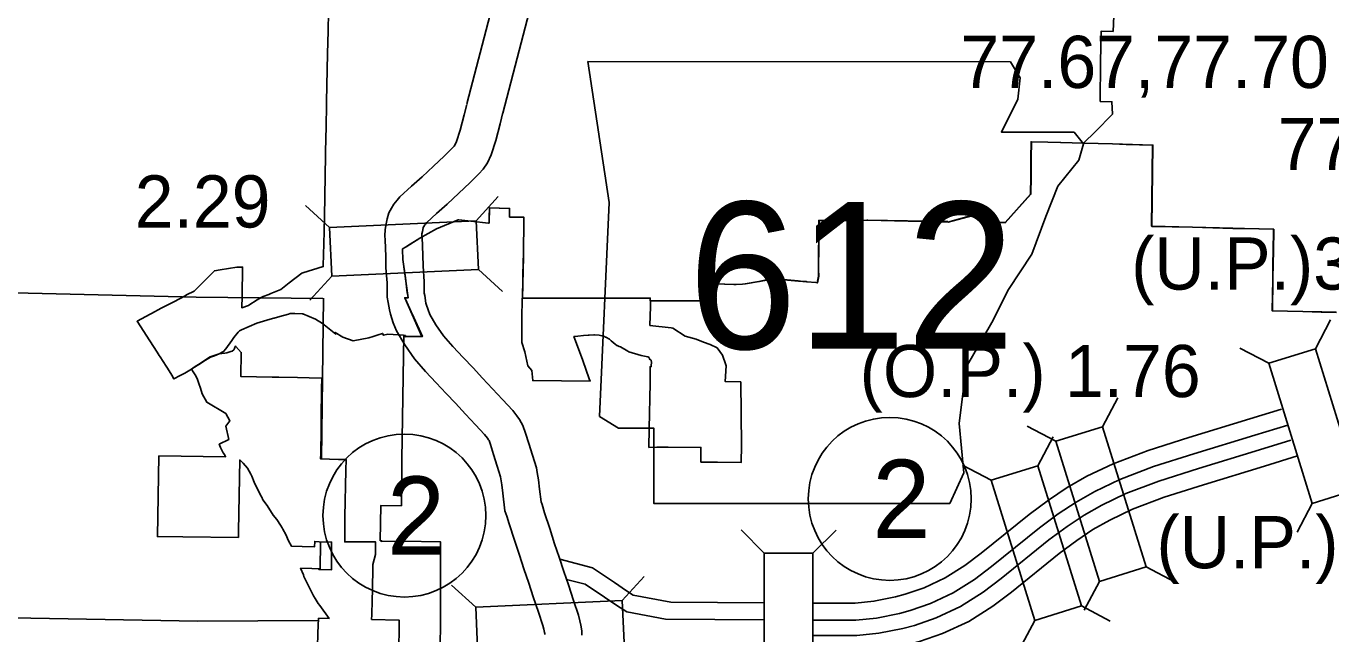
# Model space of a CAD drawing. Extents: x 77230 to 630905, y 790554 to 1662844.
# Drawn here: x 218427 to 239569, y 1539022 to 1548866 of the extents above; entities that cross this region are included whole.
import ezdxf

# ---------------------------------------------------------------- set-up
doc = ezdxf.new("R2010")
doc.units = 0
for name, color, linetype in [('Level 12', 7, 'Continuous'), ('Level 16', 7, 'Continuous'), ('Level 19', 7, 'Continuous'), ('Level 22', 7, 'Continuous'), ('Level 24', 7, 'Continuous'), ('Level 32', 7, 'Continuous'), ('Level 33', 7, 'Continuous')]:
    doc.layers.add(name, color=color, linetype=linetype)

msp = doc.modelspace()

# ---------------------------------------------------------------- linework, layer by layer
at = {"layer": 'Level 12'}
for points in [[(220614, 1544295), (220636, 1544306), (220818, 1544401), (221005, 1544498), (221026, 1544511), (221152, 1544575), (221326, 1544749), (221478, 1544903), (221570, 1544917), (221841, 1544960), (221904, 1544962), (221934, 1544964), (221926, 1544492), (221922, 1544305), (222032, 1544343), (222035, 1544345), (222172, 1544431), (222236, 1544472), (222267, 1544485), (222359, 1544521), (222393, 1544533), (222553, 1544598), (222691, 1544706), (222894, 1544866), (222912, 1544871), (223243, 1544970), (223248, 1545179), (223251, 1545327), (223260, 1545783), (223286, 1547100), (223288, 1547182), (223297, 1547643), (223312, 1548417), (223320, 1548787), (223326, 1549091)], [(236054, 1549035), (236039, 1548781), (235846, 1548782), (235838, 1548283), (235832, 1547646), (236021, 1547640), (236030, 1547438), (235756, 1547161), (235560, 1546971), (235190, 1546981), (234980, 1546986), (234712, 1546993), (234709, 1546732), (234709, 1546722), (234706, 1546430), (234703, 1546145), (234289, 1545684), (234041, 1545688), (234035, 1545751), (234037, 1545876), (233748, 1545797), (233361, 1545692), (233361, 1545699), (232063, 1545724), (232048, 1545724), (231626, 1545716), (231568, 1545714), (231485, 1545715), (231401, 1545716), (231318, 1545716), (231271, 1545719), (231265, 1544922), (231269, 1544816), (231246, 1544709), (231221, 1544714), (231077, 1544726)], [(236054, 1549035), (236039, 1548781), (235846, 1548782), (235838, 1548283), (235832, 1547646), (236021, 1547640), (236030, 1547438), (235756, 1547161), (235560, 1546971)], [(239659, 1544230), (239558, 1544232), (239426, 1544235), (239411, 1544235), (239116, 1544241), (238621, 1544252), (238630, 1544760), (238634, 1545033), (238637, 1545210), (238643, 1545577), (238168, 1545586), (237982, 1545590), (237329, 1545607), (236666, 1545623), (236684, 1546938), (236250, 1546951), (236032, 1546958), (235566, 1546969), (235565, 1546969), (235194, 1546979), (234984, 1546984), (234716, 1546991), (234714, 1546729), (234713, 1546720), (234710, 1546428), (234707, 1546143), (234293, 1545681), (234045, 1545686), (234039, 1545748), (234041, 1545873), (233752, 1545795), (233365, 1545693), (232068, 1545722), (232052, 1545722), (231630, 1545714), (231572, 1545712), (231489, 1545713), (231405, 1545713), (231322, 1545714), (231275, 1545717), (231269, 1544920), (231273, 1544814), (231250, 1544707), (231225, 1544712), (231077, 1544725), (231015, 1544730), (230942, 1544737), (230765, 1544753), (230707, 1544757), (230645, 1544761), (230527, 1544759), (230428, 1544753), (230306, 1544727), (230083, 1544690), (230037, 1544684), (229931, 1544680), (229898, 1544679), (229750, 1544684), (229609, 1544690), (229590, 1544412), (229444, 1544414), (229416, 1544414), (229377, 1544414), (229359, 1544414), (228873, 1544415), (228544, 1544416), (228543, 1544356), (228543, 1544346), (228542, 1544324), (228536, 1544017), (228880, 1543977), (228904, 1543974), (229104, 1543843), (229285, 1543796), (229404, 1543749), (229511, 1543707), (229625, 1543657)], [(235560, 1546971), (236028, 1546960)], [(236028, 1546960), (236679, 1546940)], [(236679, 1546940), (236661, 1545625)], [(231077, 1544726), (231068, 1544727), (231011, 1544732), (230938, 1544739), (230761, 1544755), (230702, 1544759), (230641, 1544763), (230523, 1544761), (230424, 1544755), (230302, 1544730), (230079, 1544692), (230033, 1544687), (229927, 1544682), (229894, 1544681), (229746, 1544687), (229608, 1544692), (229609, 1544690), (229600, 1544550), (229590, 1544412), (229372, 1544415), (229355, 1544416), (228869, 1544417), (228540, 1544418), (228541, 1544461), (228120, 1544462), (228060, 1544462), (227893, 1544462), (227875, 1544462), (227668, 1544462), (227652, 1544462), (227233, 1544462), (227216, 1544462), (226485, 1544462), (226475, 1544462), (226469, 1544462), (226484, 1545127), (226494, 1545771), (226262, 1545772), (226261, 1545914), (225933, 1545920), (225929, 1545675), (225919, 1545676), (225635, 1545708), (225485, 1545725), (225429, 1545728), (225075, 1545585), (224806, 1545431), (224583, 1545293), (224524, 1545256), (224524, 1545246), (224531, 1545085), (224618, 1544465), (224614, 1544465), (224561, 1544466), (224840, 1543840), (224569, 1543837), (224569, 1543856), (224542, 1543858), (224288, 1543876), (224219, 1543860), (224203, 1543889), (224132, 1543867), (224053, 1543838), (223982, 1543818), (223982, 1543818), (223727, 1543769), (223561, 1543829), (223436, 1543906), (223446, 1543895), (223446, 1543879), (223365, 1543942), (223227, 1544048), (223116, 1544118), (222911, 1544204), (222899, 1544206), (222779, 1544209), (222724, 1544209), (222706, 1544210), (222680, 1544202), (222539, 1544162), (222448, 1544136), (222439, 1544134), (222383, 1544118), (222164, 1544055), (221916, 1543948), (221885, 1543929), (221861, 1543907), (221791, 1543824), (221759, 1543772), (221664, 1543641), (221627, 1543594), (221553, 1543560), (221475, 1543530), (221412, 1543508), (221301, 1543439), (221263, 1543412), (221152, 1543343), (221105, 1543311), (220999, 1543246), (220923, 1543208), (220822, 1543152), (220788, 1543210), (220716, 1543324), (220694, 1543359), (220600, 1543508), (220584, 1543533), (220549, 1543585), (220431, 1543768), (220226, 1544087), (220435, 1544202), (220457, 1544213), (220614, 1544295)], [(229625, 1543657), (229713, 1543538), (229767, 1543379), (229772, 1543363), (229754, 1543111), (230007, 1543104), (230017, 1542072), (230012, 1541796), (229628, 1541802), (229382, 1541805), (229361, 1541805), (229361, 1542041), (228830, 1542044), (228729, 1542044), (228647, 1542045), (228519, 1542042), (228525, 1542347), (228538, 1543085), (228538, 1543106), (228537, 1543350), (228553, 1543350), (228555, 1543369), (228560, 1543419), (228553, 1543453), (228539, 1543468), (228526, 1543473), (228522, 1543498), (228500, 1543507), (228391, 1543532), (228193, 1543589), (228178, 1543599), (228060, 1543670), (228057, 1543670), (228034, 1543675), (228002, 1543691), (227998, 1543693), (227973, 1543713), (227906, 1543770), (227891, 1543782), (227878, 1543793), (227818, 1543829), (227817, 1543830), (227801, 1543836), (227758, 1543852), (227711, 1543858), (227638, 1543866), (227628, 1543867), (227549, 1543861), (227534, 1543860), (227458, 1543853), (227457, 1543853), (227366, 1543844), (227304, 1543836), (227313, 1543811), (227447, 1543448), (227552, 1543153), (227566, 1543115), (226636, 1543124), (226624, 1543290), (226554, 1543363), (226510, 1543590), (226458, 1543740), (226457, 1544127), (226466, 1544461), (226468, 1544461), (226484, 1544461), (226485, 1544461), (226485, 1544462), (226469, 1544462), (226469, 1544462), (226483, 1545092), (226483, 1545096), (226484, 1545127), (226494, 1545771), (226485, 1545771), (226262, 1545772), (226262, 1545777), (226261, 1545914), (226251, 1545914), (225933, 1545920), (225932, 1545773), (225929, 1545675), (225919, 1545676), (225635, 1545708), (225485, 1545725), (225441, 1545727), (225429, 1545728), (225075, 1545585), (224806, 1545431), (224608, 1545305), (224583, 1545293), (224524, 1545256), (224524, 1545246), (224531, 1545085), (224573, 1544789), (224603, 1544547), (224611, 1544503), (224618, 1544465), (224614, 1544465), (224593, 1544465)], [(236661, 1545625), (237325, 1545609)], [(237325, 1545609), (237978, 1545592)], [(237978, 1545592), (238164, 1545588)], [(238164, 1545588), (238639, 1545579)], [(238639, 1545579), (238633, 1545212)], [(238633, 1545212), (238630, 1545036)], [(238630, 1545036), (238626, 1544763)], [(238626, 1544763), (238617, 1544254)], [(224593, 1544465), (224567, 1544465), (224567, 1544464), (224565, 1544464), (224596, 1544396), (224666, 1544240), (224708, 1544148), (224848, 1543838), (224573, 1543835), (224573, 1543854), (224546, 1543856), (224516, 1541854), (224515, 1541588), (224508, 1541098), (224175, 1541104), (224165, 1540531), (224188, 1540531), (224188, 1540517), (224519, 1540524), (225142, 1540512), (225144, 1539216), (225134, 1538797)], [(238617, 1544254), (239112, 1544244)], [(239112, 1544244), (239407, 1544238)], [(239407, 1544238), (239422, 1544237)], [(239422, 1544237), (239554, 1544234)], [(239554, 1544234), (239655, 1544232)], [(224469, 1538817), (224471, 1539090), (224474, 1539233), (224473, 1539244), (224024, 1539255), (224029, 1539328), (224035, 1539568), (224036, 1539605), (224038, 1539700), (224047, 1540144), (224088, 1540309), (224088, 1540514), (223589, 1540512), (223589, 1540547), (223594, 1540917), (223610, 1541676), (223614, 1541845), (223489, 1541848), (223199, 1541855), (223200, 1541937), (223206, 1542348), (223206, 1542392), (223210, 1542674), (223213, 1542834), (223215, 1542989), (223215, 1543003), (223217, 1543152), (223217, 1543166), (223012, 1543170), (222827, 1543173), (222520, 1543179), (222414, 1543181), (221906, 1543191), (221914, 1543581), (221825, 1543675), (221812, 1543681), (221809, 1543659), (221802, 1543646), (221791, 1543624), (221764, 1543601), (221745, 1543595), (221712, 1543583), (221680, 1543575), (221647, 1543569), (221557, 1543558), (221479, 1543528), (221416, 1543506), (221305, 1543437), (221267, 1543410), (221156, 1543341), (221109, 1543309), (221136, 1543269), (221176, 1543202), (221206, 1543140), (221228, 1543079), (221255, 1543000), (221279, 1542908), (221353, 1542774), (221663, 1542591), (221729, 1542475), (221663, 1542387), (221714, 1542173), (221556, 1542094), (221579, 1542040), (221604, 1541986), (221620, 1541955), (221642, 1541927), (221649, 1541915), (221659, 1541891), (220578, 1541905), (220555, 1540599), (220966, 1540595), (221868, 1540585), (221869, 1540684), (221888, 1541839), (221943, 1541788), (222016, 1541705), (222070, 1541608)], [(222070, 1541608), (222075, 1541598), (222085, 1541576), (222122, 1541477), (222230, 1541260), (222244, 1541238), (222264, 1541195), (222332, 1541101), (222431, 1540945), (222490, 1540872), (222548, 1540783), (222575, 1540737), (222585, 1540717), (222633, 1540632), (222681, 1540531), (222726, 1540445), (222900, 1540439), (223101, 1540433), (223105, 1540519), (223178, 1540513), (223376, 1540508), (223373, 1540058), (223172, 1540063), (223172, 1540077), (223059, 1540080), (222874, 1540085), (222920, 1539977), (222927, 1539952), (222954, 1539900), (222984, 1539830), (223015, 1539777), (223086, 1539638), (223113, 1539595), (223159, 1539515), (223186, 1539482), (223335, 1539273), (223165, 1539276), (223154, 1539034), (223134, 1538129)]]:
    msp.add_lwpolyline(points, dxfattribs=at)
at = {"layer": 'Level 16'}
for points in [[(208757, 1544711), (212731, 1544681), (218000, 1544554), (221183, 1544476)], [(221183, 1544476), (223234, 1544455)], [(223248, 1544459), (223215, 1541853)], [(223197, 1540511), (223191, 1540064)], [(196680, 1539648), (202026, 1539540), (207319, 1539479), (212607, 1539409), (217901, 1539286), (221211, 1539227)], [(221211, 1539227), (223155, 1539241)]]:
    msp.add_lwpolyline(points, dxfattribs=at)
at = {"layer": 'Level 19'}
for p, q in [((223345, 1545606), (222955, 1545963)), ((225719, 1545714), (226075, 1546104)), ((225755, 1544923), (226144, 1544567)), ((223381, 1544815), (223025, 1544425)), ((239319, 1543640), (239565, 1544108)), ((238562, 1543405), (238095, 1543651)), ((235870, 1542376), (236116, 1542843)), ((235114, 1542141), (234647, 1542386)), ((234822, 1541744), (235068, 1542211)), ((234066, 1541509), (233598, 1541754)), ((239267, 1541136), (239022, 1540669)), ((230385, 1540331), (230012, 1540705)), ((231177, 1540331), (231550, 1540704)), ((236575, 1540107), (237043, 1539861)), ((225712, 1539455), (225322, 1539811)), ((228085, 1539562), (228441, 1539952)), ((235819, 1539872), (235573, 1539404)), ((235527, 1539475), (235994, 1539229)), ((234771, 1539240), (234525, 1538772))]:
    msp.add_line(p, q, dxfattribs=at)
for points in [[(225719, 1545714), (223345, 1545606), (223381, 1544815), (225755, 1544923)], [(238562, 1543405), (239267, 1541136), (240024, 1541371), (239319, 1543640)], [(235114, 1542141), (235819, 1539872), (236575, 1540107), (235870, 1542376)], [(234066, 1541509), (234771, 1539240), (235527, 1539475), (234822, 1541744)], [(230385, 1540331), (230384, 1537955), (231176, 1537955), (231177, 1540331)], [(228085, 1539562), (225712, 1539455), (225748, 1538663), (228121, 1538771)]]:
    msp.add_lwpolyline(points, close=True, dxfattribs=at)
at = {"layer": 'Level 22'}
for points in [[(225568, 1547607), (226131, 1549764)], [(226149, 1547455), (226712, 1549616)], [(225566, 1547597), (225527, 1547427), (225462, 1547183), (225401, 1546995), (225380, 1546946), (225364, 1546924), (225332, 1546890), (225201, 1546759), (225027, 1546598), (224844, 1546427), (224673, 1546273), (224485, 1546101), (224438, 1546045), (224386, 1545983), (224350, 1545916), (224305, 1545839), (224279, 1545745), (224260, 1545662), (224244, 1545574), (224238, 1545469), (224243, 1545406), (224255, 1545136), (224258, 1544953), (224276, 1544709), (224277, 1544474), (224296, 1544390), (224314, 1544272), (224330, 1544200), (224376, 1544062), (224430, 1543930), (224561, 1543703), (224718, 1543478), (224899, 1543271), (225073, 1543088), (225231, 1542918), (225382, 1542757), (225545, 1542581), (225708, 1542409), (225853, 1542253), (225901, 1542190), (225922, 1542163), (225928, 1542152), (225950, 1542089), (225999, 1541925), (226060, 1541736), (226113, 1541566), (226119, 1541532), (226136, 1541435), (226151, 1541299), (226182, 1541017), (226217, 1540929), (226252, 1540805), (226342, 1540542), (226420, 1540295), (226493, 1540077), (226572, 1539842), (226644, 1539623), (226729, 1539372), (226801, 1539159), (226816, 1539098), (226829, 1539043), (226831, 1539029), (226830, 1539010)], [(226151, 1547465), (226110, 1547283), (226037, 1547014), (225963, 1546782), (225905, 1546650), (225833, 1546547), (225765, 1546473), (225617, 1546326), (225436, 1546159), (225249, 1545984), (225076, 1545829), (224918, 1545684), (224897, 1545659), (224885, 1545645), (224873, 1545623), (224863, 1545605), (224861, 1545599), (224848, 1545541), (224841, 1545501), (224839, 1545477), (224842, 1545445), (224855, 1545154), (224858, 1544980), (224876, 1544732), (224877, 1544543), (224886, 1544502), (224904, 1544381), (224909, 1544360), (224939, 1544271), (224970, 1544194), (225068, 1544025), (225191, 1543848), (225343, 1543675), (225510, 1543499), (225669, 1543329), (225821, 1543166), (225983, 1542991), (226145, 1542820), (226313, 1542640), (226377, 1542555), (226424, 1542495), (226478, 1542398), (226521, 1542273), (226572, 1542104), (226632, 1541917), (226696, 1541711), (226710, 1541637), (226730, 1541519), (226747, 1541366), (226770, 1541163), (226787, 1541120), (226825, 1540983), (226912, 1540730), (226991, 1540481), (227062, 1540267), (227141, 1540031), (227213, 1539814), (227298, 1539564), (227379, 1539325), (227400, 1539234), (227416, 1539165), (227434, 1539072), (227431, 1539003)], [(231176, 1539521), (231624, 1539519), (231858, 1539519), (232164, 1539550), (232515, 1539622), (232670, 1539663), (232977, 1539769), (233317, 1539928), (233637, 1540128), (233901, 1540330), (234678, 1540958), (234992, 1541190), (235295, 1541392), (235615, 1541574), (236039, 1541778), (236607, 1541991), (237266, 1542201), (238256, 1542505), (238766, 1542661)], [(231176, 1539246), (231624, 1539244), (231872, 1539244), (232206, 1539278), (232577, 1539354), (232750, 1539399), (233080, 1539514), (233449, 1539686), (233793, 1539902), (234071, 1540113), (234846, 1540741), (235149, 1540965), (235439, 1541158), (235742, 1541330), (236148, 1541525), (236697, 1541731), (237348, 1541938), (238337, 1542242), (238869, 1542405)], [(231176, 1538996), (231623, 1538994), (231885, 1538994), (232244, 1539031), (232634, 1539110), (232823, 1539160), (233174, 1539282), (233568, 1539466), (233936, 1539696), (234225, 1539917), (234999, 1540543), (235293, 1540761), (235570, 1540944), (235859, 1541108), (236246, 1541295), (236779, 1541495), (237423, 1541699), (238410, 1542003), (238919, 1542159)], [(231179, 1538721), (231623, 1538719), (231899, 1538719), (232285, 1538758), (232697, 1538842), (232903, 1538897), (233278, 1539027), (233700, 1539224), (234093, 1539470), (234395, 1539700), (235168, 1540326), (235451, 1540535), (235714, 1540710), (235986, 1540865), (236354, 1541042), (236869, 1541235), (237505, 1541437), (238491, 1541740), (239027, 1541904)], [(227075, 1540230), (227603, 1540091), (227959, 1539856), (228156, 1539720), (228266, 1539651), (228876, 1539534)], [(227183, 1539905), (227484, 1539825), (227799, 1539618), (227999, 1539480), (228160, 1539380), (228785, 1539259)], [(228876, 1539534), (230384, 1539526)], [(228785, 1539259), (230384, 1539251)]]:
    msp.add_lwpolyline(points, dxfattribs=at)
at = {"layer": 'Level 24'}
msp.add_lwpolyline([(227530, 1548292), (227872, 1546008), (227720, 1542544), (228025, 1542354), (228596, 1542354), (228596, 1541136), (233392, 1541136), (233620, 1541631), (233544, 1542430), (233658, 1543344), (234077, 1544067), (234343, 1544600), (234724, 1545171), (234952, 1545780), (235143, 1546275), (235485, 1546693), (235562, 1546960), (235409, 1547150), (234229, 1547150), (234496, 1547683), (234534, 1548026), (234376, 1548289)], close=True, dxfattribs=at)
at = {"layer": 'Level 33'}
for centre in [(232421, 1541209), (224557, 1540939)]:
    msp.add_circle(centre, 1320, dxfattribs=at)

# ---------------------------------------------------------------- texts
at = {"layer": 'Level 24'}
msp.add_text('612', height=2376, dxfattribs=at).set_placement((229152, 1543641))
at = {"layer": 'Level 32'}
for s, p in [('77.67,77.70', (233567, 1547864)), ('77.24', (238708, 1546535)), ('2.29', (220188, 1545604)), ('(U.P.)3.40', (236333, 1544598)), ('(O.P.) 1.76', (231934, 1542857)), ('(U.P.)2.50', (236743, 1540085))]:
    msp.add_text(s, height=844.8, dxfattribs=at).set_placement(p)
at = {"layer": 'Level 33'}
for p in [(232138, 1540576), (224274, 1540305)]:
    msp.add_text('2', height=1267, dxfattribs=at).set_placement(p)

doc.saveas('drawing.dxf')
